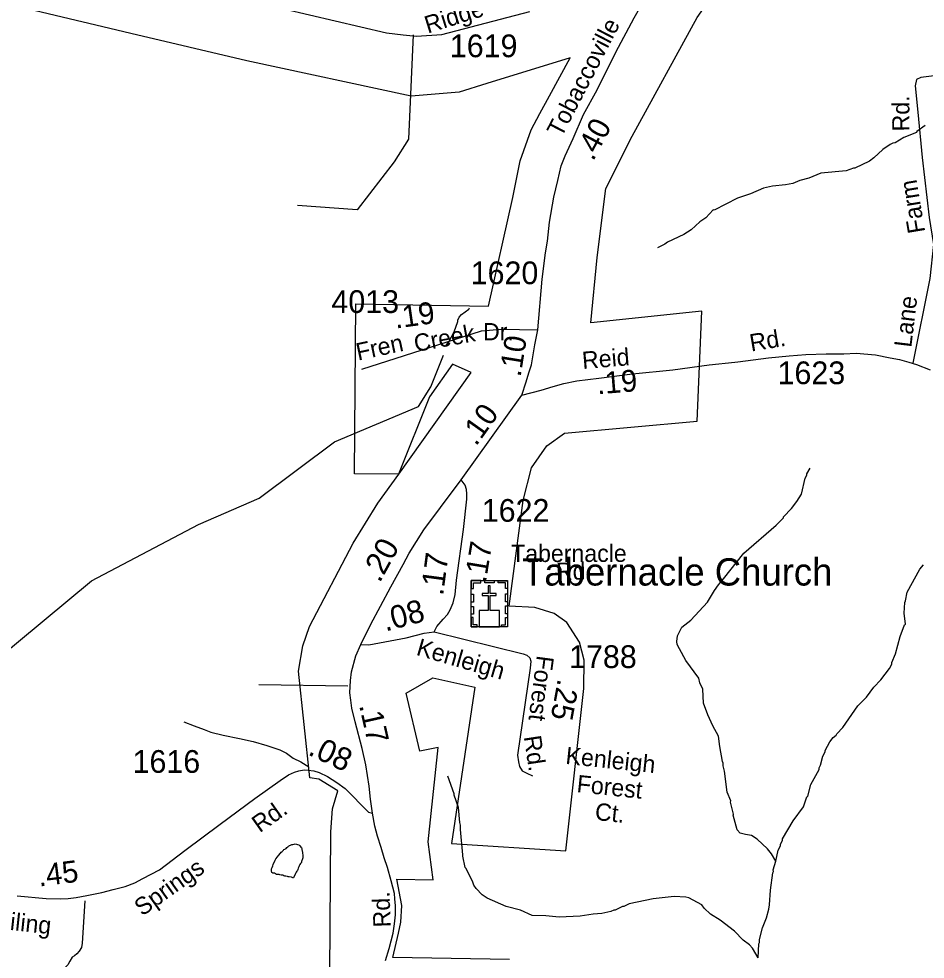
# Model space of a CAD drawing. Extents: x 1547597 to 1699558, y 810033 to 920809.
# Drawn here: x 1588577 to 1593559, y 900467 to 905637 of the extents above; entities that cross this region are included whole.
import ezdxf

# ---------------------------------------------------------------- set-up
doc = ezdxf.new("R2010")
doc.units = 0
for name, color, linetype in [('Exist Boundary Political City Limit New', 7, 'Continuous'), ('Exist Boundary Political City Limit New Hole', 7, 'Continuous'), ('Exist Cultural Church with Cemetery CELL', 7, 'Continuous'), ('Exist Cultural Church with Cemetery Label', 7, 'Continuous'), ('Exist Hydrographic Creek Single Shore', 7, 'Continuous'), ('Exist Hydrographic Misc Water Feature', 7, 'Continuous'), ('Exist Road Non-System Type 51', 7, 'Continuous'), ('Exist Road Non-System Type 51 Label', 7, 'Continuous'), ('Exist Road Secondary Mileage Hundredths English Label', 7, 'Continuous'), ('Exist Road Secondary Type 51 Attributed', 7, 'Continuous'), ('Exist Road Secondary Type 51 Label', 7, 'Continuous'), ('Exist Road Secondary Type 51 Number Label', 7, 'Continuous'), ('Map Preparation Boundary City Limit Buffer Line', 7, 'Continuous')]:
    doc.layers.add(name, color=color, linetype=linetype)

msp = doc.modelspace()

# ---------------------------------------------------------------- linework, layer by layer
at = {"layer": 'Exist Boundary Political City Limit New'}
for points in [[(1590430, 904069.5), (1591158, 904056.5), (1591291.4, 904654.1), (1591331.8, 904856.2), (1591392.4, 905026.4), (1591440.9, 905116.6), (1591493.4, 905214.4), (1591606.6, 905421.8), (1591148.4, 905281.8), (1590996.8, 905234), (1590733.8, 905212.5), (1589830.1, 905406.8), (1589192.3, 905555.9), (1588660.7, 905683.4)], [(1590277.9, 899096.7), (1590291.6, 901167.2), (1590301.5, 901293), (1590330.5, 901391.5), (1590225.6, 901456), (1590176.3, 901463.9), (1590114.3, 902050.6), (1590138.1, 902190.2), (1590174.4, 902295.4), (1590414.8, 902754.6), (1590549.3, 902974.5), (1590664.7, 903133.1), (1591063.5, 903693), (1590960.8, 903738.7), (1590834.5, 903559.5), (1590664.3, 903133.2), (1590421.5, 903134.5), (1590430, 904069.5)]]:
    msp.add_lwpolyline(points, dxfattribs=at)
at = {"layer": 'Exist Boundary Political City Limit New Hole'}
for points in [[(1590955.8, 901102.3), (1591583.2, 901061.7), (1591682.5, 901955.4), (1591684.1, 902111.7), (1591658.2, 902209.9), (1591588.4, 902317.8), (1591518.6, 902367.7), (1591413.9, 902400.2), (1591271.7, 902408.5), (1591349.7, 902988.9), (1591393.9, 903169.1), (1591479.3, 903289.1), (1591576.6, 903359.1), (1592305.6, 903424.5), (1592330.4, 904029.8), (1591721.2, 903966.4), (1591755, 904325.4), (1591803.3, 904705), (1591947.7, 904992.6), (1592306, 905645.3), (1592798.5, 906349.6), (1593083.2, 906663.1)], [(1591274, 900465), (1590631.7, 900476.1), (1590664.3, 900609.6), (1590676.3, 900669.9), (1590681.3, 900762.2), (1590653.6, 900906), (1590854, 900903.4), (1590827.5, 901112), (1590881.4, 901630.5), (1590780.6, 901610.3), (1590706.4, 901929.9), (1590853.1, 902014.1), (1591082.8, 901962.1), (1590955.8, 901102.3)]]:
    msp.add_lwpolyline(points, dxfattribs=at)
at = {"layer": 'Exist Cultural Church with Cemetery CELL'}
for points in [[(1591063.8, 902548), (1591262.9, 902548), (1591262.9, 902293.4), (1591063.8, 902293.4)], [(1591063.8, 902504.7), (1591075.2, 902504.7), (1591075.2, 902536.9), (1591115.7, 902536.9), (1591115.7, 902548), (1591063.8, 902548)], [(1591137.9, 902548), (1591189.7, 902548), (1591189.7, 902536.6), (1591137.9, 902536.6)], [(1591263, 902504.6), (1591251.7, 902504.6), (1591251.7, 902536.8), (1591211.1, 902536.8), (1591211.1, 902547.9), (1591263, 902547.9)], [(1591063.8, 902430.5), (1591063.8, 902473.8), (1591075.2, 902473.8), (1591075.2, 902430.5)], [(1591106.9, 902293.4), (1591219.1, 902293.4), (1591219.1, 902384), (1591168.4, 902384), (1591168.3, 902465.5), (1591201.3, 902465.5), (1591201.3, 902476.5), (1591168.3, 902476.5), (1591168.4, 902518.7), (1591156.7, 902518.7), (1591156.7, 902476.5), (1591123.6, 902476.5), (1591123.6, 902465.5), (1591156.7, 902465.5), (1591156.7, 902384), (1591106.9, 902384)], [(1591251.6, 902431.5), (1591251.6, 902474.9), (1591263, 902474.9), (1591263, 902431.5)], [(1591063.8, 902363.3), (1591063.8, 902406.6), (1591075.2, 902406.6), (1591075.2, 902363.3)], [(1591251.6, 902365.6), (1591251.6, 902408.9), (1591262.9, 902408.9), (1591262.9, 902365.6)], [(1591096.9, 902293.4), (1591096.9, 902304.9), (1591074.9, 902304.9), (1591074.9, 902345.3), (1591063.8, 902345.3), (1591063.8, 902293.4)], [(1591229.8, 902293.4), (1591229.8, 902304.8), (1591251.8, 902304.8), (1591251.8, 902345.3), (1591262.9, 902345.3), (1591262.9, 902293.4)]]:
    msp.add_lwpolyline(points, close=True, dxfattribs=at)
at = {"layer": 'Exist Hydrographic Creek Single Shore'}
msp.add_lwpolyline([(1588443.6, 902105.4), (1588975.6, 902547.6), (1589563.5, 902857.4), (1589898.6, 903001.7), (1590312.6, 903311.6), (1590773.6, 903505.8), (1590841.5, 903612.9), (1590910.5, 903788.7)], dxfattribs=at)
at = {"layer": 'Exist Hydrographic Misc Water Feature'}
for points in [[(1593558.8, 905051), (1593512.3, 905017.2), (1593510.3, 905011.6), (1593442, 904984.6), (1593393.6, 904955.1), (1593381.6, 904953.3), (1593365.5, 904945.5), (1593325.1, 904918), (1593276.6, 904872.6), (1593252.4, 904855), (1593171.9, 904816), (1593164, 904816.1), (1593123.8, 904800.6), (1592985.1, 904788), (1592919.9, 904760.6), (1592869.1, 904747.9), (1592830.8, 904732.3), (1592790.8, 904724.9), (1592718.7, 904717.8), (1592670.6, 904706.4), (1592598.2, 904675.3), (1592526.7, 904650.3), (1592398.2, 904585.2), (1592393.1, 904586), (1592352.6, 904542.6), (1592320.3, 904520.9), (1592271.8, 904477.6), (1592231.5, 904452.1), (1592142.9, 904409.3), (1592126.8, 904397.5), (1592086.5, 904378)], [(1590928, 903836.9), (1590928.1, 903844.9), (1590940.3, 903860.8), (1590968.9, 903916.3), (1590989.6, 903972.1), (1590989.7, 903980.1), (1590997.9, 903996), (1591010.1, 904011.8), (1591050.4, 904041.3), (1591054.5, 904047.3)], [(1592737, 901005.9), (1592714.3, 901045.8), (1592692.5, 901074.1), (1592635.2, 901126.8), (1592603.4, 901147.2), (1592571.5, 901151.6), (1592541.6, 901160), (1592525.8, 901178.3), (1592503.6, 901258.1), (1592504.8, 901264.5), (1592488.1, 901330.3), (1592489.7, 901336.7), (1592470.4, 901385), (1592455.7, 901501.1), (1592448.1, 901529.2), (1592448.2, 901545.2), (1592444.3, 901553.3), (1592429.4, 901635.5), (1592422.1, 901693.6), (1592390.7, 901750), (1592363.4, 901810.3), (1592340.3, 901874.6), (1592337.2, 901950.7), (1592319.7, 901986.9), (1592313.9, 902011), (1592243.1, 902109.9), (1592207.8, 902172.4), (1592196.1, 902196.6), (1592194.4, 902212.6), (1592196.7, 902244.5), (1592221.3, 902292.2), (1592269.8, 902331.6), (1592363, 902430.3), (1592399.7, 902493.9), (1592422.2, 902525.6), (1592450.5, 902557.2), (1592562.2, 902699.8), (1592740.1, 902853.6), (1592780.6, 902893), (1592780.7, 902899), (1592823.3, 902944.5), (1592853.7, 902984.1), (1592878.2, 903023.7), (1592899.2, 903111.5), (1592907.4, 903127.4), (1592907.5, 903135.4), (1592925.9, 903167.2)], [(1592737, 901005.9), (1592750.5, 901065.4), (1592762.8, 901089.2), (1592762.9, 901097.2), (1592775.2, 901121.1), (1592775.3, 901129.1), (1592832.5, 901228.3), (1592889.4, 901303.6), (1592909, 901358.6), (1592914.1, 901363.2), (1592930.8, 901427), (1592975.9, 901510.5), (1592975.9, 901518.5), (1592984.1, 901534.3), (1592996.7, 901582.2), (1593009, 901606), (1593009.1, 901614), (1593033.7, 901661.7), (1593052, 901685.5), (1593070.1, 901699.2), (1593072.2, 901705.3), (1593106.6, 901740.7), (1593188.1, 901859.8), (1593236.6, 901907.1), (1593277.3, 901962.6), (1593315.8, 902002.1), (1593362.6, 902065.5), (1593375, 902089.3), (1593375, 902097.3), (1593395.6, 902145.1), (1593420.8, 902240.8), (1593445.1, 902304.4), (1593449.6, 902308.4), (1593442.3, 902368.5), (1593447, 902428.4), (1593451.1, 902436.4), (1593459.7, 902484.3), (1593529.3, 902611.4), (1593549.6, 902635.1)], [(1592641.2, 900475), (1592609.9, 900527.1), (1592592.2, 900545.4), (1592558.4, 900571.8), (1592511.1, 900620.4), (1592431.8, 900681.4), (1592378.2, 900714.1), (1592344.6, 900746.5), (1592330.8, 900764.8), (1592259.3, 900803.6), (1592243.3, 900807.8), (1592179.4, 900810.7), (1592063.2, 900798.2), (1591930.9, 900771.9), (1591902.7, 900756.3), (1591894.7, 900756.4), (1591854.4, 900736.9), (1591846.4, 900737), (1591830.3, 900729.2), (1591782.2, 900717.8), (1591734.1, 900714.4), (1591662, 900703.4), (1591545.9, 900696.9), (1591474, 900705.8), (1591398, 900706.8), (1591334.4, 900735.6), (1591254.6, 900756.6), (1591151.2, 900802), (1591123.4, 900820.4), (1591089.9, 900854.7), (1591078.1, 900872.8), (1591072.2, 900891), (1591035, 900965), (1591029.3, 900971.5), (1591016.5, 901033.1), (1591018.1, 901039.7), (1591003.7, 901179.8), (1591004, 901203.9), (1591000.2, 901218), (1590993.2, 901300), (1590970, 901368.3), (1590970.1, 901376.3), (1590935.2, 901472.7)], [(1590085.7, 900914.3), (1590082, 900914.8), (1590078.7, 900916), (1590074.6, 900917.3), (1590063.2, 900918.8), (1590057.5, 900919.6), (1590053, 900921.8), (1590044.8, 900923.1), (1590039.1, 900923.6), (1590032.9, 900925.8), (1590028.1, 900927.9), (1590018.2, 900928.4), (1590012.1, 900931), (1590007.2, 900932.3), (1589996.5, 900932.5), (1589992.4, 900932.9), (1589988, 900936.7), (1589981.9, 900938.9), (1589973.6, 900939.8), (1589968, 900944), (1589965.2, 900950.6), (1589964.9, 900958.9), (1589965.8, 900963.7), (1589969.1, 900971.5), (1589972.6, 900980), (1589975.6, 900987.8), (1589985.3, 901011.5), (1589989.1, 901018.3), (1589998.8, 901029.7), (1590004.6, 901036.2), (1590014.7, 901049.9), (1590018.9, 901055.7), (1590023.8, 901059.2), (1590027.6, 901062.4), (1590030.9, 901066.1), (1590034.2, 901069.3), (1590039.6, 901071.8), (1590042.9, 901073.7), (1590045.8, 901075.7), (1590050.7, 901081), (1590055.4, 901083.7), (1590059.5, 901087.4), (1590062.4, 901089.4), (1590065.3, 901091), (1590069.4, 901093.8), (1590073.6, 901095.8), (1590077.7, 901097.4), (1590083, 901098.1), (1590089.6, 901099.6), (1590095.8, 901100.8), (1590115, 901095.9), (1590119, 901091.4), (1590130, 901079.3), (1590131.9, 901075.2), (1590132.7, 901069.5), (1590136.6, 901053.8), (1590136.5, 901048.9), (1590138.4, 901038.6), (1590138.3, 901032.1), (1590137.8, 901027.6), (1590137, 901024.3), (1590135.2, 901018.5), (1590130.9, 901003.1), (1590129.6, 900998.5), (1590125, 900992.8), (1590122.1, 900988), (1590117.4, 900980.3), (1590115.8, 900974.1), (1590112.4, 900967.2), (1590110.6, 900960.2), (1590107.7, 900955), (1590104.7, 900950.5), (1590101.7, 900944.8), (1590097.5, 900937.9), (1590095.5, 900933), (1590088.7, 900920), (1590085.7, 900914.3)], [(1592641.2, 900475), (1592644.2, 900550.7), (1592648.3, 900558.7), (1592648.6, 900574.7), (1592665.3, 900638.5), (1592686, 900694.1), (1592698.6, 900742), (1592702.8, 900765.9), (1592707.8, 900845.9), (1592720.9, 900941.7), (1592725, 900949.6), (1592723.2, 900957.7), (1592737, 901005.9)]]:
    msp.add_lwpolyline(points, dxfattribs=at)
at = {"layer": 'Exist Road Non-System Type 51'}
msp.add_line((1590385.2, 901967.3), (1589896, 901975.2), dxfattribs=at)
for points in [[(1593907.3, 905631.7), (1593946.6, 905494.4), (1593958.3, 905459.3), (1593954.4, 905428.2), (1593927.1, 905400.9), (1593833.7, 905377.5), (1593720.8, 905362), (1593607.9, 905323), (1593533.9, 905315.2), (1593510.6, 905303.5), (1593502.8, 905268.5), (1593518.3, 905124.3), (1593541.7, 904875), (1593580.6, 904543.9), (1593604, 904395.9), (1593584.5, 904208.9), (1593491.1, 903744.1)], [(1590744.9, 905549.4), (1590718.6, 904975.8), (1590640, 904850.8), (1590436.4, 904586.9), (1590107.9, 904610)], [(1589482.8, 901771), (1589540.6, 901750.2), (1589596.2, 901729.5), (1589632, 901715), (1589699.9, 901698), (1589789.6, 901680.5), (1589865.4, 901663.4), (1589939.1, 901642.3), (1590010.8, 901617.2), (1590048.6, 901598.8), (1590085.2, 901572), (1590127, 901551.3), (1590171.6, 901524.9)], [(1588938.7, 900787.5), (1588924.8, 900554.6), (1588920.5, 900530.6), (1588908.3, 900510.7), (1588896, 900496.9), (1588881.8, 900485), (1588869.8, 900477.2), (1588857.4, 900455.5), (1588845.2, 900435.5), (1588830.9, 900421.8), (1588808.9, 900412), (1588788.9, 900412.4), (1588766.9, 900412.7), (1588744.8, 900408.9), (1588732.8, 900413.2)]]:
    msp.add_lwpolyline(points, dxfattribs=at)
at = {"layer": 'Exist Road Secondary Type 51 Attributed'}
msp.add_line((1591008.6, 903102.2), (1591342.3, 903568.2), dxfattribs=at)
for points in [[(1591429.4, 903926.9), (1591454, 904205.6), (1591471.9, 904349.6), (1591483.1, 904414.4), (1591493.3, 904519.8), (1591516.9, 904657.1), (1591539.6, 904748), (1591558.3, 904829.6), (1591579.8, 904883), (1591624.1, 904979.7), (1591679.9, 905110.5), (1591756.4, 905247.1), (1591858.1, 905454.7), (1591959.8, 905642), (1592047.5, 905799), (1592090.9, 905875.3)], [(1589468.9, 905825.5), (1590598, 905560.4), (1590689.8, 905549.3), (1590762.7, 905541.5), (1590900.9, 905551), (1591385.2, 905678.3)], [(1590462.6, 903710.8), (1591119.2, 903921.6), (1591228, 903931), (1591429.4, 903926.9)], [(1591342.3, 903568.2), (1591366.2, 903642), (1591380.1, 903689.8), (1591395.5, 903735), (1591413.2, 903844.9), (1591429.4, 903926.9)], [(1591342.3, 903568.2), (1591448.1, 903595.5), (1591514.1, 903615.2), (1591572.7, 903632.5), (1591643.6, 903646.3), (1591765.4, 903661.9), (1591949.6, 903684.4), (1592172.2, 903707.1), (1592370.7, 903734.3), (1592511.8, 903750), (1592528.9, 903751.9), (1592697.3, 903773.5), (1592811.1, 903785), (1592903, 903790.9), (1593014.5, 903794.8), (1593112.3, 903794.8), (1593178.8, 903798.7), (1593286.3, 903789), (1593366.5, 903773.3), (1593417.4, 903763.5), (1593468.3, 903749.8), (1593511.3, 903736.1), (1593585.6, 903706.8)], [(1590455.9, 902197.1), (1590511.5, 902308.9), (1590565, 902407.6), (1590621.9, 902514.6), (1590689.4, 902637.3), (1590723, 902699.7), (1590803.1, 902827), (1590895.1, 902950), (1591008.6, 903102.2)], [(1590860.1, 902267.1), (1590874.8, 902295.8), (1590909.7, 902336.7), (1590933.8, 902362.4), (1590947.5, 902387.1), (1590964, 902426.1), (1590974.3, 902471.4), (1590983.2, 902550.2), (1591020.3, 902829), (1591038.4, 902995.9), (1591038.7, 903025.4), (1591037.4, 903049.4), (1591029.8, 903073.4), (1591008.6, 903102.2)], [(1590455.9, 902197.1), (1590500.2, 902194.4), (1590705.9, 902233.5), (1590803.9, 902259.5), (1590860.1, 902267.1)], [(1590860.1, 902267.1), (1591349.1, 902146.2), (1591369, 902138), (1591384.9, 902123.7), (1591390.5, 902105.6), (1591387.9, 902067.6), (1591317, 901588.3), (1591322.5, 901552.4), (1591328.1, 901526.3), (1591343.9, 901501.9), (1591369.6, 901489.6), (1591399.5, 901475.2)], [(1590520.4, 901269.7), (1590510.2, 901346.1), (1590502.5, 901417.9), (1590483.4, 901535.5), (1590464.2, 901626), (1590425.1, 901771.4), (1590406.9, 901846.8), (1590400.8, 901890), (1590396.6, 901931.8), (1590399.7, 901999.7), (1590405.2, 902046.3), (1590429.2, 902134.7), (1590455.9, 902197.1)], [(1588566.9, 900815.5), (1588727.1, 900800.8), (1588804.1, 900799.3), (1588847.1, 900800.8), (1588891.3, 900806.5), (1588950.8, 900816.2), (1589032.6, 900833.1), (1589095.2, 900849), (1589160.8, 900867), (1589214.9, 900887), (1589259, 900909.6), (1589349.1, 900958.6), (1589488.9, 901063.5), (1589683, 901208.6), (1589874.3, 901350.2), (1590013.4, 901448.7), (1590059.5, 901479.5), (1590091.8, 901494.3), (1590115.4, 901503.1), (1590145.7, 901507.2), (1590167.8, 901505.6), (1590199, 901501.5), (1590228.3, 901492.3), (1590273.4, 901470.7), (1590325, 901438.9), (1590371.1, 901406.1), (1590497.8, 901275.3), (1590520.4, 901269.7)], [(1590593, 900459.7), (1590612.5, 900525.9), (1590633.8, 900610.5), (1590641, 900661.3), (1590647.4, 900711.1), (1590647.4, 900759.3), (1590644.3, 900798.8), (1590641.7, 900827), (1590623, 900897.3), (1590603, 900970.6), (1590585.1, 901024.5), (1590569.2, 901080.9), (1590548.6, 901144), (1590534.3, 901197.9), (1590520.4, 901269.7)]]:
    msp.add_lwpolyline(points, dxfattribs=at)
at = {"layer": 'Map Preparation Boundary City Limit Buffer Line'}
for points in [[(1590430, 904069.5), (1591158, 904056.5), (1591291.4, 904654.1), (1591331.8, 904856.2), (1591392.4, 905026.4), (1591440.9, 905116.6), (1591493.4, 905214.4), (1591606.6, 905421.8), (1591148.4, 905281.8), (1590996.8, 905234), (1590733.8, 905212.5), (1589830.1, 905406.8), (1589192.3, 905555.9), (1588660.7, 905683.4)], [(1590277.9, 899096.7), (1590291.6, 901167.2), (1590301.5, 901293), (1590330.5, 901391.5), (1590225.6, 901456), (1590176.3, 901463.9), (1590114.3, 902050.6), (1590138.1, 902190.2), (1590174.4, 902295.4), (1590414.8, 902754.6), (1590549.3, 902974.5), (1590664.7, 903133.1), (1591063.5, 903693), (1590960.8, 903738.7), (1590834.5, 903559.5), (1590664.3, 903133.2), (1590421.5, 903134.5), (1590430, 904069.5)]]:
    msp.add_lwpolyline(points, dxfattribs=at)

# ---------------------------------------------------------------- texts
at = {"layer": 'Exist Cultural Church with Cemetery Label'}
msp.add_text('Tabernacle Church', height=150, dxfattribs=at).set_placement((1591342.8, 902521.1))
at = {"layer": 'Exist Road Non-System Type 51 Label'}
for s, rotation, p in [('Rd.', 90.2211, (1593472.4, 905018.3)), ('Farm', 99.4743, (1593559.3, 904465.8)), ('Lane', 83.1806, (1593482.1, 903827.4)), ('Kenleigh', 354.0779, (1591578.9, 901540.8)), ('Forest', 354.0779, (1591640.3, 901385.7)), ('Ct.', 354.0779, (1591740.2, 901232.8))]:
    msp.add_text(s, height=95, rotation=rotation, dxfattribs=at).set_placement(p)
at = {"layer": 'Exist Road Secondary Mileage Hundredths English Label'}
for s, height, rotation, p in [('.40', 120, 61.942, (1591733.2, 904850.8)), ('.19', 120, 8.094, (1590648.1, 903933.6)), ('.10', 120, 80.8461, (1591334.3, 903664.5)), ('.19', 120, 4.6781, (1591757.9, 903572.3)), ('.10', 120, 54.5156, (1591089.9, 903283.4)), ('.20', 125, 61.1769, (1590560, 902531.9)), ('.17', 120, 80.7325, (1591143.3, 902532.2)), ('.17', 125, 82.4183, (1590908.4, 902462)), ('.08', 125, 14.8815, (1590591.9, 902267.9)), ('.25', 120, 259.5747, (1591540.1, 902011.8)), ('.17', 120, 282.738, (1590446.6, 901862)), ('.08', 125, 334.4861, (1590160.4, 901593.9)), ('.45', 120, 7.0371, (1588688.2, 900865.9))]:
    msp.add_text(s, height=height, rotation=rotation, dxfattribs=at).set_placement(p)
at = {"layer": 'Exist Road Secondary Type 51 Label'}
for s, rotation, p in [('Ridge', 17.4122, (1590824.4, 905555.9)), ('Tobaccoville', 62.6155, (1591559.2, 904981)), ('Creek', 10.3119, (1590757.8, 903804.9)), ('Rd.', 9.5148, (1592602.1, 903807.4)), ('Fren', 12.1044, (1590441.3, 903757.8)), ('Reid', 4.6781, (1591676.4, 903711.4)), ('Tabernacle', 0.0888, (1591282.6, 902650.2)), ('Rd.', 1.0804, (1591529.9, 902551.7)), ('Kenleigh', 343.7532, (1590756.2, 902140.7)), ('Forest', 262.5413, (1591424.7, 902140)), ('Rd.', 278.7084, (1591351.8, 901689.9)), ('Rd.', 35.3181, (1589900.7, 901158.9)), ('Springs', 35.3649, (1589254.6, 900700)), ('Rd.', 91.946, (1590620.8, 900643.2)), ('Boiling', 353.8947, (1588370.8, 900644.4))]:
    msp.add_text(s, height=95, rotation=rotation, dxfattribs=at).set_placement(p)
msp.add_text('Dr.', height=95, dxfattribs=at).set_placement((1591128.6, 903869.5))
at = {"layer": 'Exist Road Secondary Type 51 Number Label'}
for s, p in [('1619', (1590945.8, 905426.1)), ('1620', (1591060.4, 904178)), ('4013', (1590294.8, 904019.8)), ('1623', (1592747.2, 903628.3)), ('1622', (1591121.2, 902871.7)), ('1788', (1591601.3, 902067.6)), ('1616', (1589201.8, 901491.3))]:
    msp.add_text(s, height=125, dxfattribs=at).set_placement(p)

doc.saveas('drawing.dxf')
